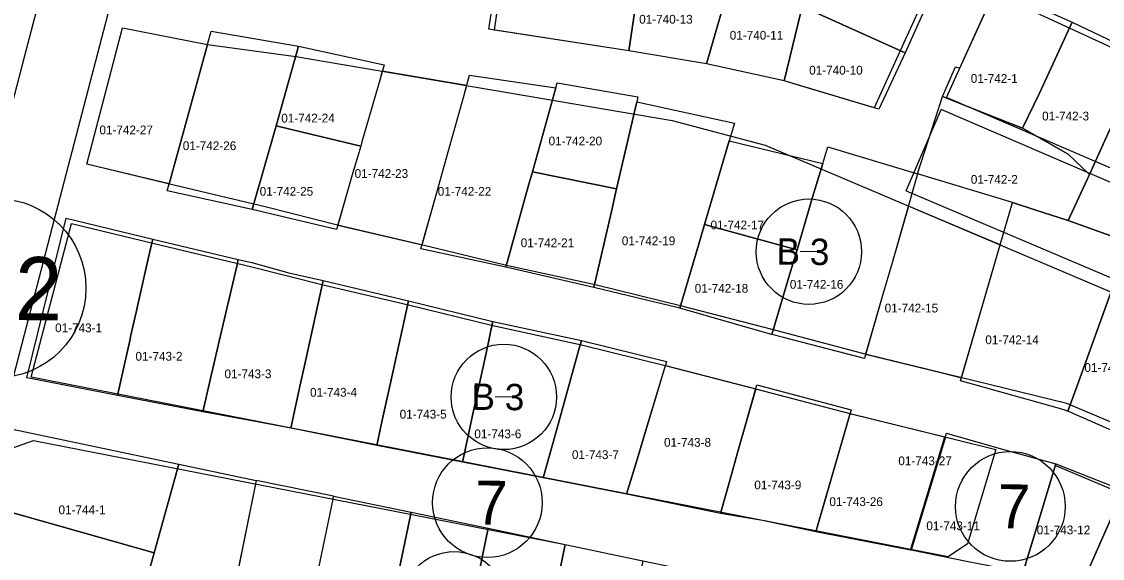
# Model space of a CAD drawing. Extents: x 413946 to 415528, y 4453939 to 4454944.
# Drawn here: x 414898.1 to 415021.3, y 4454500.5 to 4454561.6 of the extents above; entities that cross this region are included whole.
import ezdxf

# ---------------------------------------------------------------- set-up
doc = ezdxf.new("R2010")
doc.units = 0
for name, color, linetype in [('0_KADASTRO', 7, 'Continuous'), ('Level 27', 7, 'Continuous'), ('Level 28', 7, 'Continuous'), ('Level 29', 7, 'Continuous'), ('Level 32', 7, 'Continuous'), ('Level 58', 7, 'Continuous'), ('Level 62', 7, 'Continuous')]:
    doc.layers.add(name, color=color, linetype=linetype)

msp = doc.modelspace()

# ---------------------------------------------------------------- linework, layer by layer
at = {"layer": '0_KADASTRO'}
for points in [[(414987.06, 4454563.3), (414987.84, 4454565.04), (414988.32, 4454574.88), (414991.58, 4454573.39), (415003.27, 4454568.05), (414998.78, 4454558.04)], [(414967.29, 4454558.27), (414967.99, 4454562.84), (414968.05, 4454563.22), (414968.51, 4454566.19), (414969.11, 4454570.14), (414975.62, 4454567.84), (414975.16, 4454567.21), (414978.91, 4454566.31), (414978.67, 4454565.48), (414976.16, 4454556.79)], [(414952.58, 4454568.64), (414966.21, 4454566.55), (414966.76, 4454566.46), (414968.51, 4454566.19), (414968.05, 4454563.22), (414967.99, 4454562.84), (414967.29, 4454558.27), (414951.34, 4454560.73)], [(414976.16, 4454556.79), (414978.67, 4454565.48), (414978.91, 4454566.31), (414987.06, 4454563.3), (414986.91, 4454562.68), (414985, 4454554.84)], [(415003.05, 4454553.07), (415004.53, 4454556.45), (415005.01, 4454556.31), (415009.14, 4454565.4), (415017.8, 4454561.52), (415014.08, 4454553.46), (415012.17, 4454549.47), (415008.49, 4454550.92)], [(414985, 4454554.84), (414986.91, 4454562.68), (414987.06, 4454563.3), (414998.78, 4454558.04), (414995.79, 4454551.62)], [(414905.56, 4454545.37), (414909.62, 4454560.87), (414919.29, 4454559), (414917.99, 4454554.27), (414914.92, 4454543.11)], [(415012.17, 4454549.47), (415014.08, 4454553.46), (415017.8, 4454561.52), (415025.95, 4454557.67), (415021.54, 4454548.04), (415019.78, 4454544.2), (415017.36, 4454546.51)], [(414914.71, 4454542.34), (414914.92, 4454543.11), (414917.99, 4454554.27), (414919.29, 4454559), (414919.71, 4454560.5), (414929.68, 4454558.78), (414927.46, 4454550.95), (414927.11, 4454549.71), (414924.4, 4454540.2)], [(414927.11, 4454549.71), (414927.46, 4454550.95), (414929.68, 4454558.78), (414939.41, 4454556.67), (414938.93, 4454554.94), (414936.89, 4454547.9), (414936.75, 4454547.43), (414929.31, 4454549.19)], [(415017.37, 4454538.96), (415019.78, 4454544.2), (415021.54, 4454548.04), (415025.95, 4454557.67), (415035.14, 4454553.42), (415036.95, 4454552.58), (415039.59, 4454551.95), (415027.65, 4454542), (415025.75, 4454540.42), (415024.42, 4454536.76), (415023.25, 4454536.63), (415022.64, 4454537.04)], [(414935.87, 4454544.41), (414934.15, 4454538.42), (414943.74, 4454536.17), (414945.41, 4454542.15), (414946.78, 4454547.03), (414948.37, 4454552.68), (414948.83, 4454554.31), (414939.21, 4454555.95), (414938.93, 4454554.94), (414936.89, 4454547.9), (414936.75, 4454547.43), (414936.42, 4454546.28)], [(414943.62, 4454535.74), (414945.41, 4454542.15), (414946.78, 4454547.03), (414948.37, 4454552.68), (414949.15, 4454555.48), (414958.98, 4454554.05), (414956.31, 4454544.5), (414956.14, 4454543.86), (414955.84, 4454542.83), (414953.28, 4454533.63)], [(414956.31, 4454544.5), (414958.98, 4454554.05), (414959.14, 4454554.64), (414968.34, 4454553.03), (414968.2, 4454552.46), (414966.06, 4454543.19), (414965.91, 4454542.55)], [(414963.33, 4454531.34), (414965.32, 4454539.97), (414965.91, 4454542.55), (414966.06, 4454543.19), (414968.2, 4454552.46), (414979.35, 4454550.02), (414978.75, 4454548.01), (414975.94, 4454538.51), (414975.24, 4454536.16), (414973.11, 4454528.97)], [(415000.21, 4454544.26), (415003.05, 4454553.07), (415008.49, 4454550.92), (415012.17, 4454549.47), (415017.36, 4454546.51), (415019.78, 4454544.2), (415017.37, 4454538.96), (415013.58, 4454540.18), (415011.02, 4454541.01)], [(414924.4, 4454540.2), (414927.11, 4454549.71), (414929.31, 4454549.19), (414936.75, 4454547.43), (414936.42, 4454546.28), (414935.87, 4454544.41), (414934.01, 4454537.93)], [(414975.94, 4454538.51), (414978.75, 4454548.01), (414989.39, 4454545.43), (414988.24, 4454541.59), (414986.47, 4454535.62)], [(414983.59, 4454525.97), (414985.72, 4454533.13), (414986.47, 4454535.62), (414988.24, 4454541.59), (414989.39, 4454545.43), (414989.96, 4454547.34), (415000.21, 4454544.26), (414997.29, 4454534.13), (414996.21, 4454530.4), (414994.18, 4454523.38), (414994.14, 4454523.22), (414984.93, 4454525.62)], [(414953.28, 4454533.63), (414955.84, 4454542.83), (414956.14, 4454543.86), (414956.31, 4454544.5), (414965.91, 4454542.55), (414965.32, 4454539.97), (414963.33, 4454531.34)], [(415005.1, 4454520.71), (415011.02, 4454541.01), (415013.58, 4454540.18), (415017.37, 4454538.96), (415022.64, 4454537.04), (415023.25, 4454536.63), (415024.42, 4454536.76), (415022.54, 4454531.58), (415018.39, 4454520.13), (415017.34, 4454517.25), (415016.36, 4454517.53)], [(414994.28, 4454523.73), (415003.17, 4454521.55), (415005.2, 4454521.05), (415005.2, 4454521.05), (415009.61, 4454536.17), (415009.61, 4454536.17), (414999.15, 4454540.6), (414997.29, 4454534.13), (414996.21, 4454530.4)], [(414909.03, 4454519.03), (414899.68, 4454520.86), (414898.7, 4454521.05), (414901.22, 4454531.19), (414903.2, 4454539.21), (414913.05, 4454536.84), (414912.91, 4454536.23), (414912.43, 4454534.11), (414911.25, 4454528.87), (414911.21, 4454528.68), (414910.54, 4454525.74), (414910.48, 4454525.45)], [(414973.11, 4454528.97), (414975.24, 4454536.16), (414975.94, 4454538.51), (414986.47, 4454535.62), (414985.72, 4454533.13), (414983.59, 4454525.97), (414982.24, 4454526.36)], [(414909.03, 4454519.03), (414910.48, 4454525.45), (414910.54, 4454525.74), (414911.21, 4454528.68), (414911.25, 4454528.87), (414912.43, 4454534.11), (414912.91, 4454536.23), (414913.05, 4454536.84), (414922.8, 4454534.51), (414922.66, 4454533.91), (414922.02, 4454531.18), (414920.89, 4454526.34), (414919.64, 4454520.98), (414918.75, 4454517.18)], [(415017.34, 4454517.25), (415018.39, 4454520.13), (415022.54, 4454531.58), (415024.42, 4454536.76), (415034.46, 4454532.11), (415030.48, 4454523.56), (415025.8, 4454513.52)], [(414918.75, 4454517.18), (414919.64, 4454520.98), (414920.89, 4454526.34), (414922.02, 4454531.18), (414922.66, 4454533.91), (414922.8, 4454534.51), (414924.35, 4454534.15), (414928.55, 4454533.01), (414932.47, 4454532.1), (414930.38, 4454522.58), (414929.87, 4454520.23), (414928.79, 4454515.31), (414924.96, 4454516.02), (414923.92, 4454516.22)], [(414928.79, 4454515.31), (414929.87, 4454520.23), (414930.38, 4454522.58), (414932.47, 4454532.1), (414942.2, 4454529.82), (414941.54, 4454526.83), (414940.04, 4454519.95), (414939.63, 4454518.08), (414939.1, 4454515.7), (414938.59, 4454513.34)], [(414938.59, 4454513.34), (414939.1, 4454515.7), (414939.63, 4454518.08), (414940.04, 4454519.95), (414941.54, 4454526.83), (414942.2, 4454529.82), (414951.81, 4454527.46), (414951.59, 4454526.41), (414951.22, 4454524.73), (414949.54, 4454516.93), (414949.12, 4454514.96), (414948.36, 4454511.44)], [(414948.36, 4454511.44), (414949.12, 4454514.96), (414949.54, 4454516.93), (414951.22, 4454524.73), (414951.59, 4454526.41), (414951.81, 4454527.46), (414961.9, 4454525.29), (414961.61, 4454524.26), (414958.99, 4454514.79), (414957.56, 4454509.64)], [(414957.56, 4454509.64), (414958.99, 4454514.79), (414961.61, 4454524.26), (414961.9, 4454525.29), (414971.61, 4454522.88), (414969.29, 4454515.19), (414968.25, 4454511.75), (414967.05, 4454507.78)], [(414967.05, 4454507.78), (414968.25, 4454511.75), (414969.29, 4454515.19), (414971.48, 4454522.44), (414981.76, 4454519.79), (414979.74, 4454512.64), (414978.81, 4454509.35), (414977.75, 4454505.61)], [(414977.75, 4454505.61), (414978.81, 4454509.35), (414979.74, 4454512.64), (414981.88, 4454520.23), (414992.65, 4454517.4), (414988.59, 4454503.5), (414982.52, 4454504.78)], [(414988.59, 4454503.5), (414992.52, 4454516.96), (415003.31, 4454514.31), (414999.4, 4454501.41)], [(414894, 4454506.53), (414896.37, 4454515.35), (414916.04, 4454511.21), (414913.2, 4454501.1)], [(414999.4, 4454501.41), (415003.31, 4454514.31), (415003.37, 4454514.3), (414999.46, 4454501.4)], [(414999.46, 4454501.4), (415000.78, 4454505.77), (415001, 4454506.48), (415003.5, 4454514.74), (415009.74, 4454512.95), (415015.95, 4454511.24), (415013.32, 4454502.54), (415012.21, 4454498.84), (415011.23, 4454499.04), (415008.33, 4454499.62), (415005.96, 4454500.1)], [(414910.85, 4454492.47), (414912.14, 4454497.31), (414913.2, 4454501.1), (414916.04, 4454511.21), (414924.85, 4454509.34), (414924.78, 4454508.97), (414922.01, 4454495.35), (414920.99, 4454490.74)], [(415010.83, 4454491.95), (415012.21, 4454498.84), (415013.32, 4454502.54), (415015.95, 4454511.24), (415023.67, 4454508.22), (415022.42, 4454505.4), (415017.55, 4454494.39), (415015.65, 4454490.09), (415015.54, 4454489.85), (415011.18, 4454491.79)], [(414930.83, 4454493.86), (414931.04, 4454494.86), (414933.61, 4454507.24), (414933.67, 4454507.57), (414924.85, 4454509.34), (414924.78, 4454508.97), (414922.06, 4454495.6), (414922.01, 4454495.35), (414920.99, 4454490.74), (414929.87, 4454489.23)], [(415015.54, 4454489.85), (415015.65, 4454490.09), (415017.55, 4454494.39), (415022.42, 4454505.4), (415023.67, 4454508.22), (415032.71, 4454504.16), (415031.57, 4454501.52), (415026.75, 4454490.37), (415024.89, 4454486.07), (415024.76, 4454485.76)], [(414894, 4454506.53), (414913.2, 4454501.1), (414912.14, 4454497.31), (414910.85, 4454492.47), (414909.81, 4454488.59), (414906.44, 4454476.24), (414896.52, 4454477.54), (414888.65, 4454485.76)], [(414929.87, 4454489.23), (414931.04, 4454494.86), (414933.61, 4454507.24), (414933.67, 4454507.57), (414942.49, 4454505.74), (414939.84, 4454493.02), (414939.79, 4454492.76), (414938.74, 4454487.72)], [(414938.74, 4454487.72), (414939.79, 4454492.76), (414939.84, 4454493.02), (414942.49, 4454505.74), (414951.27, 4454503.91), (414948.94, 4454492.62), (414948.57, 4454490.86), (414947.61, 4454486.21)], [(414947.61, 4454486.21), (414948.57, 4454490.86), (414948.94, 4454492.62), (414951.27, 4454503.91), (414960.05, 4454502.06), (414957.72, 4454490.78), (414956.46, 4454484.7)], [(414956.46, 4454484.7), (414957.72, 4454490.78), (414960.05, 4454502.06), (414968.89, 4454500.2), (414966.55, 4454488.93), (414966.36, 4454488.02), (414965.36, 4454483.19)]]:
    msp.add_lwpolyline(points, close=True, dxfattribs=at)
at = {"layer": 'Level 27'}
for p, q in [((415057.73, 4454500.96), (415017.22, 4454518.11)), ((415015.9, 4454511.07), (415019.24, 4454509.65)), ((415019.24, 4454509.65), (415055.22, 4454494.42))]:
    msp.add_line(p, q, dxfattribs=at)
for points in [[(415008.89, 4454564.85), (415034.87, 4454552.88), (415076.52, 4454534.05)], [(414909.61, 4454560.87), (414919.29, 4454559)], [(414995.26, 4454551.78), (414986.38, 4454554.43), (414985, 4454554.84), (414976.16, 4454556.79), (414967.29, 4454558.27), (414952, 4454560.63)], [(414929.35, 4454557.62), (414972.24, 4454550.33), (414982.83, 4454547.52)], [(415017.22, 4454518.11), (414994.37, 4454523.71), (414983.64, 4454526.53), (414973.33, 4454529.19), (414963.48, 4454531.63), (414953.38, 4454533.81), (414943.83, 4454536.15), (414934.12, 4454538.43), (414926.02, 4454540.47), (414914.68, 4454543.17), (414905.56, 4454545.37)], [(415000.56, 4454501.26), (414899.22, 4454521.1)], [(414899.48, 4454513.92), (414959.86, 4454502.1)], [(414960.05, 4454502.06), (414968.89, 4454500.2), (414977.71, 4454498.4), (414986.53, 4454496.61), (414994.62, 4454494.87), (415003.45, 4454493.04), (415003.92, 4454492.94), (415001.59, 4454477.09), (414999.74, 4454462.51)], [(415003.68, 4454500.65), (415000.56, 4454501.26)]]:
    msp.add_lwpolyline(points, dxfattribs=at)
at = {"layer": 'Level 28'}
for p, q in [((414952, 4454560.63), (414962, 4454630.41)), ((415003.48, 4454552.95), (415008.89, 4454564.85)), ((415005.89, 4454502.13), (415003.68, 4454500.65))]:
    msp.add_line(p, q, dxfattribs=at)
for points in [[(415001.55, 4454565.62), (414995.26, 4454551.78)], [(414905.56, 4454545.37), (414909.61, 4454560.87)], [(415076.52, 4454534.05), (415073.73, 4454527.75), (415063.55, 4454527.13), (415003.48, 4454552.95)], [(414982.83, 4454547.52), (415065.8, 4454512.36), (415066.03, 4454510.87), (415062.76, 4454503.48), (415057.73, 4454500.96)], [(415009.13, 4454512.88), (415005.89, 4454502.13)], [(415012.02, 4454496.78), (415012.56, 4454500.01), (415015.9, 4454511.07)]]:
    msp.add_lwpolyline(points, dxfattribs=at)
at = {"layer": 'Level 29'}
msp.add_line((414919.29, 4454559), (414929.35, 4454557.62), dxfattribs=at)
for points in [[(414899.22, 4454521.1), (414903.79, 4454538.59)], [(414903.79, 4454538.59), (414913.05, 4454536.36), (414924.35, 4454533.67), (414932.47, 4454531.62), (414942.2, 4454529.34), (414951.81, 4454526.98), (414961.9, 4454524.81), (414971.61, 4454522.4), (414981.88, 4454519.75), (414992.65, 4454516.92), (415004.21, 4454514.09)], [(414889.7, 4454484.66), (414897.12, 4454513.07), (414899.48, 4454513.92)], [(415004.21, 4454514.09), (415009.13, 4454512.88)]]:
    msp.add_lwpolyline(points, dxfattribs=at)
at = {"layer": 'Level 32'}
for p, q in [((414988.82, 4454535.39), (414986.82, 4454535.41)), ((414954.06, 4454518.85), (414952.06, 4454518.87))]:
    msp.add_line(p, q, dxfattribs=at)
for centre in [(414987.82, 4454535.4), (414953.06, 4454518.86), (414947.4, 4454495.25)]:
    msp.add_circle(centre, 6, dxfattribs=at)
at = {"layer": 'Level 58'}
for centre, radius in [((414895.25, 4454531.24), 10.2), ((414951.19, 4454506.83), 6.25), ((415010.77, 4454506.4), 6.25)]:
    msp.add_circle(centre, radius, dxfattribs=at)
at = {"layer": 'Level 62'}
msp.add_line((414998.92, 4454542.33), (415002.89, 4454551.57), dxfattribs=at)
for points in [[(414907.71, 4454561.48), (414923.57, 4454622.15)], [(414904.21, 4454579.72), (414898.37, 4454557.4)], [(414901.86, 4454539.1), (414907.71, 4454561.48)], [(414898.37, 4454557.4), (414891.29, 4454530.31)], [(415065.37, 4454524.71), (415002.89, 4454551.57)], [(414998.92, 4454542.33), (415055.04, 4454518.55)], [(414895.45, 4454514.59), (414901.86, 4454539.1)]]:
    msp.add_lwpolyline(points, dxfattribs=at)

# ---------------------------------------------------------------- texts
at = {"layer": '0_KADASTRO'}
for s, p in [('01-740-13', (414968.48, 4454561.36)), ('01-740-11', (414978.8, 4454559.54)), ('01-740-10', (414987.85, 4454555.56)), ('01-742-1', (415006.26, 4454554.62)), ('01-742-24', (414927.7, 4454550.11)), ('01-742-3', (415014.39, 4454550.34)), ('01-742-27', (414906.98, 4454548.76)), ('01-742-20', (414958.16, 4454547.5)), ('01-742-26', (414916.48, 4454546.96)), ('01-742-23', (414936.06, 4454543.8)), ('01-742-2', (415006.27, 4454543.13)), ('01-742-25', (414925.24, 4454541.77)), ('01-742-22', (414945.53, 4454541.77)), ('01-742-17', (414976.61, 4454537.94)), ('01-742-21', (414954.98, 4454535.91)), ('01-742-19', (414966.5, 4454536.14)), ('01-742-18', (414974.81, 4454530.73)), ('01-742-16', (414985.65, 4454531.18)), ('01-742-15', (414996.45, 4454528.48)), ('01-743-1', (414901.93, 4454526.23)), ('01-742-14', (415007.92, 4454524.87)), ('01-743-2', (414911.09, 4454522.99)), ('01-742-13', (415019.21, 4454521.71)), ('01-743-3', (414921.23, 4454520.99)), ('01-743-4', (414930.98, 4454518.89)), ('01-743-5', (414941.19, 4454516.4)), ('01-743-6', (414949.7, 4454514.16)), ('01-743-8', (414971.31, 4454513.19)), ('01-743-7', (414960.82, 4454511.79)), ('01-743-27', (414998.01, 4454511.09)), ('01-743-9', (414981.6, 4454508.34)), ('01-744-1', (414902.32, 4454505.51)), ('01-743-26', (414990.15, 4454506.44)), ('01-743-11', (415001.2, 4454503.69)), ('01-743-12', (415013.78, 4454503.22))]:
    msp.add_text(s, height=1, dxfattribs=at).set_placement(p)
at = {"layer": 'Level 32'}
for p in [(414984.12, 4454533.93), (414949.36, 4454517.4)]:
    msp.add_text('B 3', height=3, rotation=359.4141, dxfattribs=at).set_placement(p)
at = {"layer": 'Level 58'}
for s, height, p in [('12', 7.2, (414891.98, 4454527.67)), ('7', 5, (414949.75, 4454504.34)), ('7', 5, (415009.32, 4454503.92))]:
    msp.add_text(s, height=height, rotation=359.4141, dxfattribs=at).set_placement(p)

doc.saveas('drawing.dxf')
